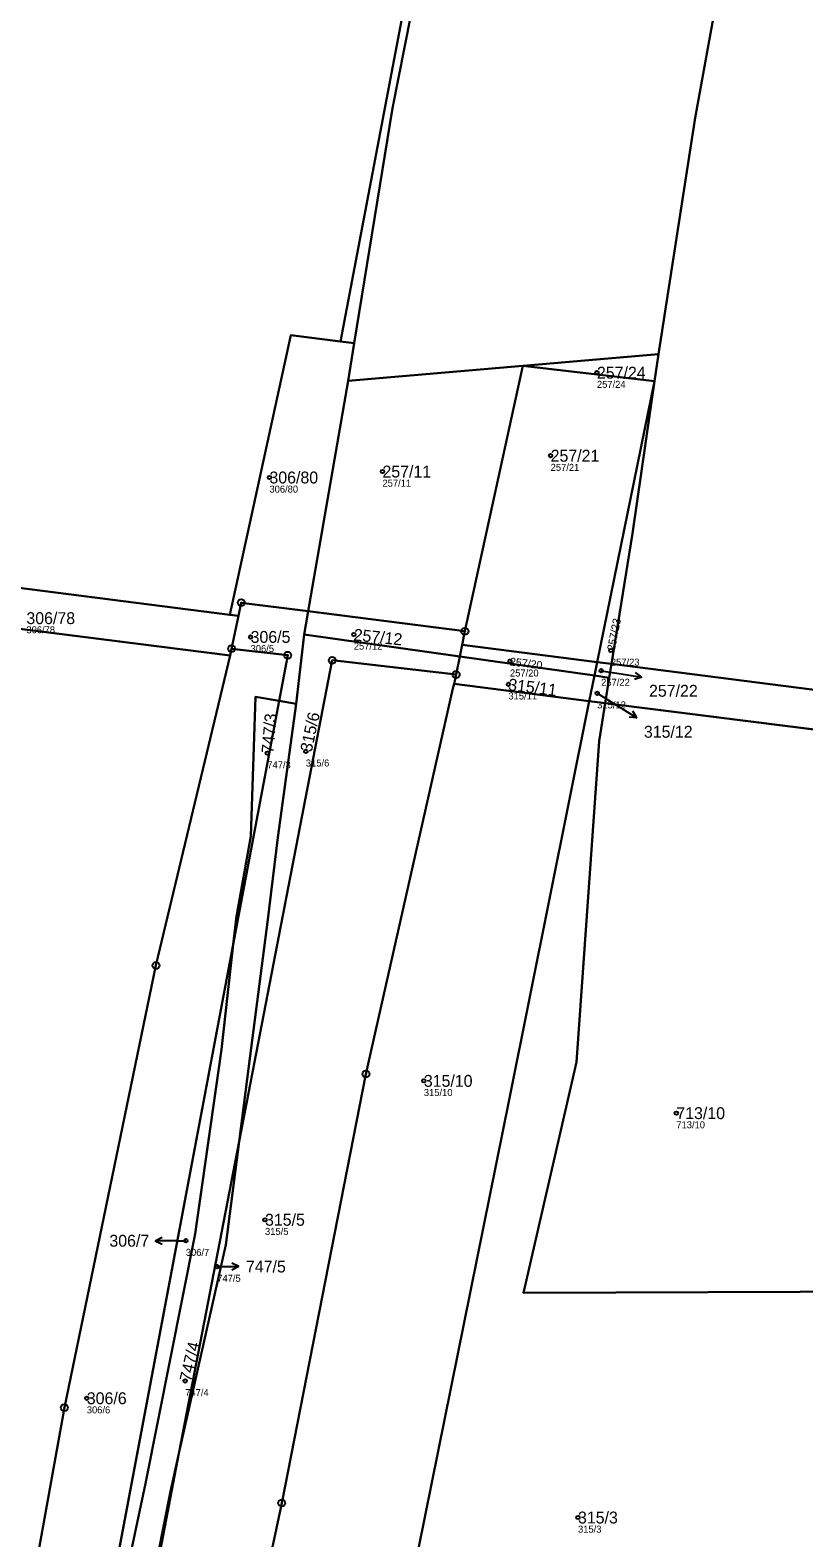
# Model space of a CAD drawing. Extents: x -732749 to -730903, y -1025757 to -1023435.
# Drawn here: x -732031.6 to -731921.1, y -1024108.4 to -1023893.2 of the extents above; entities that cross this region are included whole.
import ezdxf

# ---------------------------------------------------------------- set-up
doc = ezdxf.new("R2010")
doc.units = 0
for name, color, linetype in [('Definiční body', 7, 'Continuous'), ('Hranice parcel', 7, 'Continuous'), ('Parcelní čísla', 7, 'Continuous'), ('Polygon parcely', 7, 'Continuous'), ('Pop  PČ popisy', 7, 'Continuous'), ('Značky bodu BP', 7, 'Continuous')]:
    doc.layers.add(name, color=color, linetype=linetype)

msp = doc.modelspace()

# ---------------------------------------------------------------- linework, layer by layer
at = {"layer": 'Definiční body'}
for centre in [(-731950.69, -1023942.06), (-731957.3, -1023953.91), (-731997.46, -1023957.02), (-731981.32, -1023956.17), (-732000.15, -1023979.78), (-731985.41, -1023979.43), (-731963.11, -1023983.27), (-731948.7, -1023981.72), (-731950.09, -1023984.6), (-731963.33, -1023986.55), (-731950.65, -1023987.83), (-731992.26, -1023996.12), (-731997.76, -1023996.38), (-731975.41, -1024043.16), (-731939.35, -1024047.77), (-731998.09, -1024062.99), (-732009.4, -1024065.98), (-732004.91, -1024069.68), (-732009.49, -1024086), (-732023.54, -1024088.47), (-731953.39, -1024105.5)]:
    msp.add_circle(centre, 0.25, dxfattribs=at)
at = {"layer": 'Hranice parcel'}
for p, q in [((-731985.34, -1023937.82), (-731987.33, -1023937.58)), ((-731985.34, -1023937.82), (-731986.22, -1023943.23)), ((-731961.28, -1023941.09), (-731941.88, -1023939.43)), ((-731941.88, -1023939.43), (-731942.45, -1023943.28)), ((-731986.22, -1023943.23), (-731961.28, -1023941.09)), ((-731969.55, -1023978.98), (-731961.28, -1023941.09)), ((-731942.45, -1023943.28), (-731961.28, -1023941.09)), ((-731986.22, -1023943.23), (-731991.92, -1023976.12)), ((-731950.65, -1023983.37), (-731942.45, -1023943.28)), ((-732054.8, -1023969.99), (-732003.11, -1023976.63)), ((-732003.09, -1023982.44), (-732056.09, -1023975.73)), ((-732001.89, -1023976.79), (-732003.11, -1023976.63)), ((-731969.55, -1023978.98), (-731991.92, -1023976.12)), ((-732001.89, -1023976.79), (-732002.86, -1023981.47)), ((-731993.63, -1023989.35), (-731992.49, -1023979.43)), ((-731992.49, -1023979.43), (-731970.28, -1023982.58)), ((-731970.28, -1023982.58), (-731969.94, -1023980.89)), ((-731969.94, -1023980.89), (-731969.55, -1023978.98)), ((-731950.65, -1023983.37), (-731969.94, -1023980.89)), ((-732002.86, -1023981.47), (-732003.09, -1023982.44)), ((-731970.8, -1023985.15), (-731970.28, -1023982.58)), ((-731970.28, -1023982.58), (-731951.04, -1023985.3)), ((-731971.1, -1023986.49), (-731970.8, -1023985.15)), ((-731951.04, -1023985.3), (-731950.65, -1023983.37)), ((-731948.61, -1023983.63), (-731950.65, -1023983.37)), ((-731948.93, -1023985.6), (-731948.61, -1023983.63)), ((-731948.61, -1023983.63), (-731882.11, -1023992.16)), ((-731951.78, -1023988.93), (-731971.1, -1023986.49)), ((-731951.78, -1023988.93), (-731951.04, -1023985.3)), ((-731951.04, -1023985.3), (-731948.93, -1023985.6)), ((-731949.51, -1023989.22), (-731948.93, -1023985.6)), ((-732002.64, -1024023.71), (-731996.08, -1023988.92)), ((-731996.08, -1023988.92), (-731993.63, -1023989.35)), ((-731949.51, -1023989.22), (-731951.78, -1023988.93)), ((-731950.39, -1023994.66), (-731949.51, -1023989.22)), ((-731882.73, -1023997.67), (-731949.51, -1023989.22)), ((-732027.97, -1024158.06), (-732002.64, -1024023.71)), ((-732010.39, -1024096.36), (-732001.77, -1024051.8)), ((-732010.39, -1024096.36), (-732026.41, -1024179.26))]:
    msp.add_line(p, q, dxfattribs=at)
for points in [[(-731941.88, -1023939.43), (-731936.66, -1023905.65), (-731928.74, -1023862.17), (-731921.06, -1023823.19), (-731915.62, -1023793.53), (-731913.92, -1023771.82), (-731913.92, -1023755.7), (-731910.69, -1023727), (-731909.83, -1023698.3), (-731909.4, -1023672.34), (-731908.74, -1023638.73), (-731907.18, -1023607.12), (-731906.88, -1023588.35), (-731906.8, -1023583.25), (-731906.78, -1023582.23), (-731906.74, -1023579.85), (-731906.67, -1023575.16)], [(-731987.33, -1023937.58), (-731978.53, -1023891.56), (-731965.18, -1023816.19), (-731961.81, -1023786.97), (-731956.22, -1023707.85)], [(-731956.22, -1023707.85), (-731957.52, -1023735.71), (-731959.11, -1023762.12), (-731960.97, -1023786.71), (-731964.7, -1023817.06), (-731968.44, -1023844.08), (-731973.72, -1023873), (-731979.87, -1023904.31), (-731985.34, -1023937.82)], [(-732003.11, -1023976.63), (-731994.41, -1023936.72), (-731987.33, -1023937.58)], [(-731942.45, -1023943.28), (-731945.62, -1023965.01), (-731948.61, -1023983.63)], [(-731991.92, -1023976.12), (-732001.49, -1023974.89), (-732001.89, -1023976.79)], [(-731991.92, -1023976.12), (-731992.25, -1023978.03), (-731992.49, -1023979.43)], [(-732003.09, -1023982.44), (-732013.67, -1024026.69), (-732026.75, -1024089.8), (-732033.04, -1024124.93), (-732042.4, -1024181.79)], [(-732002.86, -1023981.47), (-731994.85, -1023982.39), (-731996.08, -1023988.92)], [(-731970.8, -1023985.15), (-731988.49, -1023983.12), (-732001.77, -1024051.8)], [(-732009.73, -1024169.26), (-731995.71, -1024103.43), (-731983.68, -1024042.19), (-731971.25, -1023987.13), (-731971.1, -1023986.49)], [(-732002.64, -1024023.71), (-732002.18, -1024019.63), (-732000.14, -1024008.24), (-731999.43, -1023988.34), (-731996.08, -1023988.92)], [(-731993.63, -1023989.35), (-731996.27, -1024008.41), (-731997.72, -1024020.51), (-732000.2, -1024039.6), (-732001.77, -1024051.8)], [(-731951.78, -1023988.93), (-731963.16, -1024045.64), (-731977.07, -1024114.4), (-731986.08, -1024163.09)], [(-731908.46, -1024073.23), (-731961.2, -1024073.42), (-731953.61, -1024040.48), (-731950.39, -1023994.66)], [(-732027.97, -1024158.06), (-732026.77, -1024153.69), (-732020.88, -1024127.59), (-732015.18, -1024100.63), (-732008.06, -1024064.98), (-732004.32, -1024038.67), (-732002.64, -1024023.71)], [(-732001.77, -1024051.8), (-732003.67, -1024066.58), (-732010.39, -1024096.36)], [(-732010.39, -1024096.36), (-732011.6, -1024101.72), (-732016.86, -1024128.45), (-732028.05, -1024179.6)]]:
    msp.add_lwpolyline(points, dxfattribs=at)
at = {"layer": 'Polygon parcely'}
for points in [[(-732054.8, -1023969.99), (-732003.11, -1023976.63), (-731994.41, -1023936.72), (-731987.33, -1023937.58), (-731978.53, -1023891.56), (-731965.18, -1023816.19), (-731961.81, -1023786.97), (-731956.22, -1023707.85), (-731955.77, -1023680.68), (-731955.93, -1023652.85), (-731957.29, -1023624.59), (-731960.27, -1023593.87), (-731961.27, -1023580.87), (-731960.54, -1023579.87), (-731960.95, -1023576.52), (-731988.57, -1023582.44), (-732005.7, -1023584.1), (-732018.02, -1023586.13), (-732034.2, -1023588.85)], [(-731928.74, -1023862.17), (-731936.66, -1023905.65), (-731941.88, -1023939.43), (-731942.45, -1023943.28), (-731945.62, -1023965.01), (-731948.61, -1023983.63), (-731882.11, -1023992.16), (-731882.06, -1023991.73), (-731875.24, -1023951.35), (-731867.58, -1023919.73), (-731850.72, -1023849.75)], [(-731973.72, -1023873), (-731979.87, -1023904.31), (-731985.34, -1023937.82), (-731986.22, -1023943.23), (-731961.28, -1023941.09), (-731941.88, -1023939.43), (-731936.66, -1023905.65), (-731928.74, -1023862.17)]]:
    msp.add_lwpolyline(points, dxfattribs=at)
for points in [[(-731985.34, -1023937.82), (-731979.87, -1023904.31), (-731973.72, -1023873), (-731968.44, -1023844.08), (-731964.7, -1023817.06), (-731960.97, -1023786.71), (-731959.11, -1023762.12), (-731957.52, -1023735.71), (-731956.22, -1023707.85), (-731961.81, -1023786.97), (-731965.18, -1023816.19), (-731978.53, -1023891.56), (-731987.33, -1023937.58)], [(-731985.34, -1023937.82), (-731987.33, -1023937.58), (-731994.41, -1023936.72), (-732003.11, -1023976.63), (-732001.89, -1023976.79), (-732001.49, -1023974.89), (-731991.92, -1023976.12), (-731986.22, -1023943.23)], [(-731941.88, -1023939.43), (-731961.28, -1023941.09), (-731942.45, -1023943.28)], [(-731961.28, -1023941.09), (-731986.22, -1023943.23), (-731991.92, -1023976.12), (-731969.55, -1023978.98)], [(-731942.45, -1023943.28), (-731961.28, -1023941.09), (-731969.55, -1023978.98), (-731969.94, -1023980.89), (-731950.65, -1023983.37)], [(-731948.61, -1023983.63), (-731945.62, -1023965.01), (-731942.45, -1023943.28), (-731950.65, -1023983.37)], [(-732003.11, -1023976.63), (-732054.8, -1023969.99), (-732056.09, -1023975.73), (-732003.09, -1023982.44), (-732002.86, -1023981.47), (-732001.89, -1023976.79)], [(-732056.09, -1023975.73), (-732064.77, -1024014.51), (-732080.94, -1024081.88), (-732097.33, -1024149.54), (-732089.08, -1024157.41), (-732078.69, -1024168.01), (-732061.81, -1024177.45), (-732053.95, -1024182.72), (-732042.4, -1024181.79), (-732033.04, -1024124.93), (-732026.75, -1024089.8), (-732013.67, -1024026.69), (-732003.09, -1023982.44)], [(-731994.85, -1023982.39), (-731996.08, -1023988.92), (-731993.63, -1023989.35), (-731992.49, -1023979.43), (-731992.25, -1023978.03), (-731991.92, -1023976.12), (-732001.49, -1023974.89), (-732001.89, -1023976.79), (-732002.86, -1023981.47)], [(-731991.92, -1023976.12), (-731992.25, -1023978.03), (-731992.49, -1023979.43), (-731970.28, -1023982.58), (-731969.94, -1023980.89), (-731969.55, -1023978.98)], [(-731997.72, -1024020.51), (-732000.2, -1024039.6), (-732001.77, -1024051.8), (-731988.49, -1023983.12), (-731970.8, -1023985.15), (-731970.28, -1023982.58), (-731992.49, -1023979.43), (-731993.63, -1023989.35), (-731996.27, -1024008.41)], [(-731950.65, -1023983.37), (-731969.94, -1023980.89), (-731970.28, -1023982.58), (-731951.04, -1023985.3)], [(-732034.34, -1024181.15), (-732027.97, -1024158.06), (-732002.64, -1024023.71), (-732002.18, -1024019.63), (-732000.14, -1024008.24), (-731999.43, -1023988.34), (-731996.08, -1023988.92), (-731994.85, -1023982.39), (-732002.86, -1023981.47), (-732003.09, -1023982.44), (-732013.67, -1024026.69), (-732026.75, -1024089.8), (-732033.04, -1024124.93), (-732042.4, -1024181.79)], [(-731988.49, -1023983.12), (-732001.77, -1024051.8), (-732003.67, -1024066.58), (-732010.39, -1024096.36), (-732026.41, -1024179.26), (-732020.74, -1024178.07), (-732018.99, -1024176.46), (-732009.73, -1024169.26), (-731995.71, -1024103.43), (-731983.68, -1024042.19), (-731971.25, -1023987.13), (-731971.1, -1023986.49), (-731970.8, -1023985.15)], [(-731951.04, -1023985.3), (-731970.28, -1023982.58), (-731970.8, -1023985.15), (-731971.1, -1023986.49), (-731951.78, -1023988.93)], [(-731950.65, -1023983.37), (-731951.04, -1023985.3), (-731948.93, -1023985.6), (-731948.61, -1023983.63)], [(-731882.11, -1023992.16), (-731948.61, -1023983.63), (-731948.93, -1023985.6), (-731949.51, -1023989.22), (-731882.73, -1023997.67)], [(-731971.1, -1023986.49), (-731971.25, -1023987.13), (-731983.68, -1024042.19), (-731995.71, -1024103.43), (-732009.73, -1024169.26), (-731986.08, -1024163.09), (-731977.07, -1024114.4), (-731963.16, -1024045.64), (-731951.78, -1023988.93)], [(-731948.93, -1023985.6), (-731951.04, -1023985.3), (-731951.78, -1023988.93), (-731949.51, -1023989.22)], [(-732027.97, -1024158.06), (-732034.94, -1024195.03), (-732033.82, -1024195.32), (-732030.88, -1024187.01), (-732029.3, -1024185.71), (-732028.05, -1024179.6), (-732016.86, -1024128.45), (-732011.6, -1024101.72), (-732010.39, -1024096.36), (-732001.77, -1024051.8), (-732000.2, -1024039.6), (-731997.72, -1024020.51), (-731996.27, -1024008.41), (-731993.63, -1023989.35), (-731996.08, -1023988.92), (-732002.64, -1024023.71), (-732004.32, -1024038.67), (-732008.06, -1024064.98), (-732015.18, -1024100.63), (-732020.88, -1024127.59), (-732026.77, -1024153.69)], [(-731996.08, -1023988.92), (-731999.43, -1023988.34), (-732000.14, -1024008.24), (-732002.18, -1024019.63), (-732002.64, -1024023.71)], [(-731949.05, -1024151.4), (-731928.6, -1024135.7), (-731917.6, -1024109.22), (-731908.46, -1024073.23), (-731961.2, -1024073.42), (-731953.61, -1024040.48), (-731950.39, -1023994.66), (-731949.51, -1023989.22), (-731951.78, -1023988.93), (-731963.16, -1024045.64), (-731977.07, -1024114.4), (-731986.08, -1024163.09), (-731963.46, -1024157.98)], [(-731900.55, -1024044.89), (-731885.13, -1024030.04), (-731883.75, -1024003.53), (-731882.75, -1023997.83), (-731882.73, -1023997.67), (-731949.51, -1023989.22), (-731950.39, -1023994.66), (-731953.61, -1024040.48), (-731961.2, -1024073.42), (-731908.46, -1024073.23)], [(-732020.88, -1024127.59), (-732015.18, -1024100.63), (-732008.06, -1024064.98), (-732004.32, -1024038.67), (-732002.64, -1024023.71), (-732027.97, -1024158.06), (-732026.77, -1024153.69)], [(-732010.39, -1024096.36), (-732003.67, -1024066.58), (-732001.77, -1024051.8)], [(-732011.6, -1024101.72), (-732016.86, -1024128.45), (-732028.05, -1024179.6), (-732026.41, -1024179.26), (-732010.39, -1024096.36)]]:
    msp.add_lwpolyline(points, close=True, dxfattribs=at)
at = {"layer": 'Pop  PČ popisy'}
for p, q in [((-731950.09, -1023984.6), (-731947.22, -1023985.04)), ((-731947.22, -1023985.04), (-731944.26, -1023985.51)), ((-731944.26, -1023985.51), (-731945.17, -1023984.86)), ((-731944.26, -1023985.51), (-731945.32, -1023985.85)), ((-731950.65, -1023987.83), (-731947.53, -1023989.76)), ((-731947.53, -1023989.76), (-731944.98, -1023991.35)), ((-731944.98, -1023991.35), (-731946.1, -1023991.24)), ((-731944.98, -1023991.35), (-731945.57, -1023990.4)), ((-732013.77, -1024065.98), (-732012.77, -1024065.48)), ((-732010.77, -1024065.98), (-732013.77, -1024065.98)), ((-732013.77, -1024065.98), (-732012.77, -1024066.48)), ((-732010.77, -1024065.98), (-732009.4, -1024065.98)), ((-732001.81, -1024069.68), (-732002.81, -1024069.18)), ((-732004.81, -1024069.68), (-732004.91, -1024069.68)), ((-732004.81, -1024069.68), (-732001.81, -1024069.68)), ((-732001.81, -1024069.68), (-732002.81, -1024070.18))]:
    msp.add_line(p, q, dxfattribs=at)
at = {"layer": 'Značky bodu BP'}
for centre, radius in [((-732001.49, -1023974.89), 0.5), ((-732001.49, -1023974.89), 0.0303), ((-731969.55, -1023978.98), 0.5), ((-732002.86, -1023981.47), 0.5), ((-731969.55, -1023978.98), 0.0303), ((-732002.86, -1023981.47), 0.0303), ((-731994.85, -1023982.39), 0.5), ((-731994.85, -1023982.39), 0.0303), ((-731988.49, -1023983.12), 0.5), ((-731988.49, -1023983.12), 0.0303), ((-731970.8, -1023985.15), 0.5), ((-731970.8, -1023985.15), 0.0303), ((-732013.67, -1024026.69), 0.5), ((-732013.67, -1024026.69), 0.0303), ((-731983.68, -1024042.19), 0.5), ((-731983.68, -1024042.19), 0.0303), ((-732026.75, -1024089.8), 0.5), ((-732026.75, -1024089.8), 0.0303), ((-731995.71, -1024103.43), 0.5), ((-731995.71, -1024103.43), 0.0303)]:
    msp.add_circle(centre, radius, dxfattribs=at)

# ---------------------------------------------------------------- texts
at = {"layer": 'Definiční body'}
for s, p in [('257/24', (-731950.69, -1023944.22)), ('257/21', (-731957.3, -1023956.07)), ('257/11', (-731981.32, -1023958.33)), ('306/80', (-731997.46, -1023959.18)), ('306/78', (-732032.17, -1023979.26)), ('306/5', (-732000.15, -1023981.94)), ('257/12', (-731985.41, -1023981.59)), ('257/23', (-731948.7, -1023983.88)), ('257/20', (-731963.11, -1023985.43)), ('257/22', (-731950.09, -1023986.76)), ('315/11', (-731963.33, -1023988.71)), ('315/12', (-731950.65, -1023989.99)), ('747/3', (-731997.76, -1023998.54)), ('315/6', (-731992.26, -1023998.28)), ('315/10', (-731975.41, -1024045.32)), ('713/10', (-731939.35, -1024049.93)), ('315/5', (-731998.09, -1024065.15)), ('306/7', (-732009.4, -1024068.14)), ('747/5', (-732004.91, -1024071.84)), ('747/4', (-732009.49, -1024088.16)), ('306/6', (-732023.54, -1024090.63)), ('315/3', (-731953.39, -1024107.66))]:
    msp.add_text(s, height=1, dxfattribs=at).set_placement(p)
at = {"layer": 'Parcelní čísla'}
for s, p in [('257/24', (-731950.69, -1023942.91)), ('257/21', (-731957.3, -1023954.76)), ('306/80', (-731997.46, -1023957.87)), ('257/11', (-731981.32, -1023957.02)), ('306/78', (-732032.17, -1023977.95)), ('306/5', (-732000.15, -1023980.63)), ('257/22', (-731943.25, -1023988.32)), ('315/12', (-731943.98, -1023994.17)), ('315/10', (-731975.41, -1024044.01)), ('713/10', (-731939.35, -1024048.62)), ('315/5', (-731998.09, -1024063.84)), ('306/7', (-732020.32, -1024066.83)), ('747/5', (-732000.81, -1024070.51)), ('306/6', (-732023.54, -1024089.32)), ('315/3', (-731953.39, -1024106.35))]:
    msp.add_text(s, height=1.7, dxfattribs=at).set_placement(p)
for s, height, rotation, p in [('257/12', 1.7, 354, (-731985.5, -1023980.28)), ('257/23', 1.14, 79, (-731948.14, -1023981.83)), ('257/20', 1.14, 353, (-731963.18, -1023983.84)), ('315/11', 1.7, 353, (-731963.43, -1023987.39)), ('747/3', 1.7, 85, (-731996.91, -1023996.45)), ('315/6', 1.7, 78, (-731991.43, -1023996.3)), ('747/4', 1.7, 77, (-732008.66, -1024086.19))]:
    msp.add_text(s, height=height, rotation=rotation, dxfattribs=at).set_placement(p)

doc.saveas('drawing.dxf')
